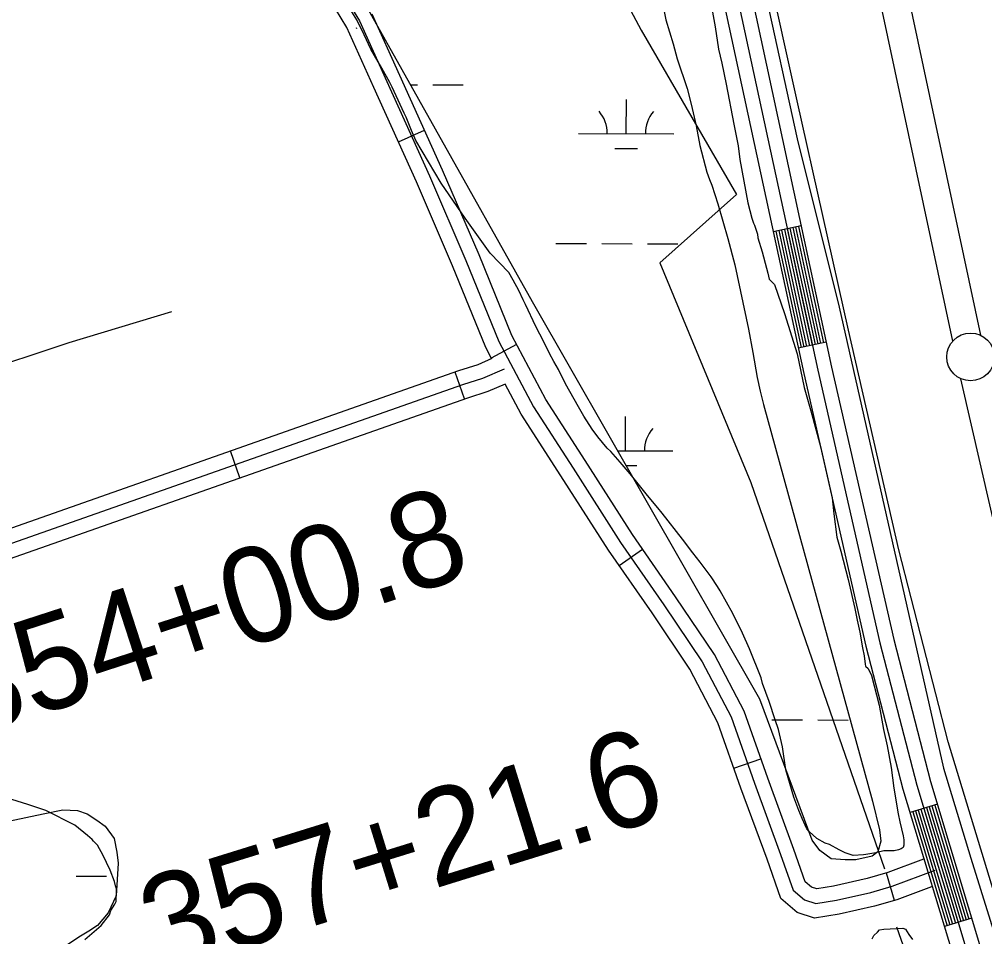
# Model space of a CAD drawing. Extents: x 3161665 to 3199565, y 885729 to 911164.
# Drawn here: x 3174412 to 3175426, y 893014 to 893976 of the extents above; entities that cross this region are included whole.
import ezdxf

# ---------------------------------------------------------------- set-up
doc = ezdxf.new("R2010")
doc.units = 0
for name, color, linetype in [('V-LEVE-TOET', 7, 'Continuous'), ('V-ROAD-CNTR', 7, 'Continuous'), ('V-SITE-VEGE', 7, 'Continuous'), ('V-SURV-IDEN', 7, 'Continuous'), ('V-SURV-LINE', 7, 'Continuous'), ('V-TOPO-SHOR', 7, 'Continuous'), ('V-WETL-SWMP', 7, 'Continuous')]:
    doc.layers.add(name, color=color, linetype=linetype)

msp = doc.modelspace()

# ---------------------------------------------------------------- linework, layer by layer
at = {"layer": 'V-LEVE-TOET'}
msp.add_lwpolyline([(3175614.5, 892478.6), (3175526.1, 892758.5), (3175457.2, 892988.5), (3175387.2, 893218.2), (3175335.3, 893419.7), (3175282.8, 893650.1), (3175228.7, 893890.7), (3175167.2, 894168.7), (3175094.2, 894502), (3175017.4, 894861.7), (3174964.6, 895130.1), (3174886.4, 895480.6), (3174809.3, 895829), (3174730.1, 896189.4), (3174649.3, 896561.3), (3174573.7, 896881.3), (3174498.6, 897189.6), (3174408.1, 897562.4), (3174343.5, 897836.6)], dxfattribs=at)
at = {"layer": 'V-ROAD-CNTR'}
for p, q in [((3174766.6, 893966.4), (3174766.1, 893967.4)), ((3174810.2, 893847.8), (3174837.6, 893860.2)), ((3175232.9, 893759.7), (3175203.6, 893753.4)), ((3174908, 893621.2), (3174934.5, 893635.4)), ((3175259.3, 893637.6), (3175229.9, 893631.2)), ((3174879.7, 893578), (3174869.8, 893606.3)), ((3174643.9, 893495.1), (3174633.9, 893523.4)), ((3175041.8, 893403.4), (3175066.4, 893420.5)), ((3175162.4, 893190.5), (3175190.7, 893200.5)), ((3175376, 893152.7), (3175347.2, 893144)), ((3175331, 893051.7), (3175322.6, 893080.5)), ((3175412, 893033), (3175383.3, 893024.4))]:
    msp.add_line(p, q, dxfattribs=at)
for points in [[(3174925.8, 895023.5), (3174984.9, 894741.8), (3175150.4, 894000.2), (3175235.6, 893604.9), (3175301, 893318.5), (3175339.8, 893168.6), (3175400.1, 892968.5), (3175501.5, 892658.3), (3175610.1, 892329.1), (3175674.8, 892136.7), (3175715.1, 892007.3), (3175747.2, 891878.6), (3175771.8, 891757.9), (3175801.8, 891594.7), (3175858.9, 891250.3), (3175872.9, 891170.4)], [(3174940.5, 895026.5), (3174999.6, 894744.9), (3175165.1, 894003.4), (3175250.3, 893608.2), (3175315.6, 893322), (3175354.3, 893172.7), (3175414.4, 892973), (3175515.8, 892663), (3175624.4, 892333.9), (3175689.1, 892141.3), (3175729.6, 892011.4), (3175761.9, 891881.9), (3175786.6, 891760.7), (3175816.6, 891597.3), (3175873.7, 891252.8), (3175888.2, 891170.3)], [(3174955.2, 895029.6), (3175014.2, 894748.1), (3175179.7, 894006.6), (3175264.9, 893611.4), (3175330.2, 893325.6), (3175368.7, 893176.7), (3175428.7, 892977.5), (3175530, 892667.7), (3175638.6, 892338.6), (3175703.3, 892146), (3175744, 892015.4), (3175776.5, 891885.3), (3175801.3, 891763.6), (3175831.4, 891599.8), (3175888.5, 891255.3), (3175903.4, 891170.3)], [(3174908.3, 893619.9), (3174901.9, 893631.9), (3174867.1, 893717.7), (3174829.1, 893805.9), (3174784.5, 893905), (3174756.1, 893967.7), (3174726.2, 894017.1), (3174675.5, 894057.1), (3174636, 894090.8), (3174602.1, 894143.5), (3174563.3, 894221.5), (3174534.9, 894295.3), (3174514.7, 894352.6), (3174492.6, 894432), (3174454.1, 894507.7), (3174403.2, 894583)], [(3174737.6, 894027.1), (3174769.4, 893974.7), (3174798.1, 893911.1), (3174842.9, 893812), (3174881, 893723.4), (3174915.5, 893638.3), (3174952.1, 893569.8), (3174993.5, 893505.3), (3175043.3, 893427.5), (3175088.8, 893361.9), (3175129, 893302), (3175159.4, 893244.3), (3175183.9, 893174.8), (3175211.3, 893100.1), (3175224.5, 893062.7), (3175236.4, 893052.4), (3175248.2, 893048.5), (3175269.9, 893052.1), (3175306, 893060.1), (3175328.6, 893066.6), (3175373.7, 893083.5)], [(3175361.4, 893094.9), (3175323.8, 893080.9), (3175302.3, 893074.6), (3175267, 893066.8), (3175249.4, 893063.9), (3175243.9, 893065.7), (3175237.3, 893071.4), (3175225.4, 893105.2), (3175198, 893179.9), (3175173.2, 893250.3), (3175141.9, 893309.7), (3175101.2, 893370.4), (3175055.8, 893435.8), (3175006.1, 893513.4), (3174965, 893577.4), (3174929.1, 893644.6), (3174894.8, 893729.2), (3174856.6, 893818), (3174811.8, 893917.3), (3174782.7, 893981.7)], [(3175206.5, 893754.1), (3175232.9, 893631.9)], [(3175209.5, 893754.7), (3175235.8, 893632.5)], [(3175212.4, 893755.3), (3175238.7, 893633.1)], [(3175215.3, 893756), (3175241.7, 893633.8)], [(3175218.3, 893756.6), (3175244.6, 893634.4)], [(3175221.2, 893757.2), (3175247.5, 893635)], [(3175224.1, 893757.8), (3175250.5, 893635.7)], [(3175227.1, 893758.5), (3175253.4, 893636.3)], [(3175230, 893759.1), (3175256.3, 893636.9)], [(3174908.4, 893620.4), (3174893.5, 893613.9), (3174873.1, 893607.4), (3174228.9, 893381), (3174028.8, 893308.4), (3173808.7, 893233.1), (3173753.8, 893215.8), (3173717.5, 893205.1), (3173683.8, 893195.6), (3173641.8, 893185.5), (3173618.4, 893180.8), (3173581.3, 893178.3)], [(3173582.3, 893163.3), (3173620.4, 893165.9), (3173645, 893170.8), (3173687.6, 893181.1), (3173721.7, 893190.7), (3173758.2, 893201.5), (3173813.4, 893218.9), (3174033.8, 893294.2), (3174233.9, 893366.9), (3174877.9, 893593.2), (3174898.8, 893599.8), (3174921.5, 893609.7)], [(3174922.3, 893593.7), (3174904, 893585.8), (3174882.6, 893579), (3174239, 893352.7), (3174038.8, 893280.1), (3173818.1, 893204.6), (3173762.5, 893187.1), (3173725.8, 893176.3), (3173691.4, 893166.5), (3173648.2, 893156.2), (3173622.4, 893151), (3173583.3, 893148.3)], [(3175369.6, 893066), (3175333.3, 893052.4), (3175309.8, 893045.6), (3175272.7, 893037.4), (3175247, 893033.1), (3175228.9, 893039), (3175211.7, 893053.9), (3175197.2, 893095.1), (3175169.7, 893169.7), (3175145.6, 893238.3), (3175116.1, 893294.3), (3175076.4, 893353.5), (3175030.8, 893419.2), (3174980.8, 893497.2), (3174939.1, 893562.2), (3174922.3, 893593.7)], [(3175353, 893145.8), (3175389, 893026.1)], [(3175355.8, 893146.6), (3175391.9, 893026.9)], [(3175358.7, 893147.5), (3175394.8, 893027.8)], [(3175361.6, 893148.4), (3175397.6, 893028.7)], [(3175364.5, 893149.2), (3175400.5, 893029.5)], [(3175367.3, 893150.1), (3175403.4, 893030.4)], [(3175370.2, 893151), (3175406.3, 893031.3)], [(3175373.1, 893151.8), (3175409.1, 893032.1)], [(3175350.1, 893144.9), (3175386.1, 893025.2)]]:
    msp.add_lwpolyline(points, dxfattribs=at)
at = {"layer": 'V-SITE-VEGE'}
for p, q in [((3174421.2, 893152.5), (3174398.8, 893159.3)), ((3174440, 893146.1), (3174421.2, 893152.5)), ((3174470.4, 893130.7), (3174440, 893146.1)), ((3174484, 893120), (3174470.4, 893130.7)), ((3174488.7, 893115.6), (3174484, 893120)), ((3174490.1, 893113.9), (3174488.7, 893115.6)), ((3174494.4, 893109.6), (3174490.1, 893113.9)), ((3174500.2, 893099), (3174494.4, 893109.6)), ((3174503.7, 893091.4), (3174500.2, 893099)), ((3174507.6, 893083.5), (3174503.7, 893091.4)), ((3174512.2, 893071.5), (3174507.6, 893083.5)), ((3174513.3, 893067), (3174512.2, 893071.5)), ((3174514.3, 893063.9), (3174513.3, 893067)), ((3174514, 893050.8), (3174514.3, 893063.9)), ((3174508.5, 893041.1), (3174512.7, 893048)), ((3174512.7, 893048), (3174514, 893050.8)), ((3174498.3, 893025.3), (3174506.9, 893036.5)), ((3174506.9, 893036.5), (3174508.5, 893041.1)), ((3174480.9, 893010.6), (3174498.3, 893025.3))]:
    msp.add_line(p, q, dxfattribs=at)
for points in [[(3175005, 893560.1), (3174999.2, 893569.8), (3174985.5, 893594), (3174978.1, 893609.1), (3174973.2, 893617.4), (3174968.8, 893625.8), (3174962.9, 893637.8), (3174954.5, 893654.1), (3174943.6, 893677.1), (3174941.2, 893682), (3174936.7, 893691.7), (3174930.8, 893702.8), (3174926, 893710.7), (3174906.6, 893731.1), (3174880.2, 893767.9), (3174855.2, 893804.3), (3174828.5, 893849.3), (3174824, 893859.9), (3174818.4, 893873.7), (3174816.4, 893878.1), (3174803.6, 893905.1), (3174801.1, 893910), (3174792.8, 893925), (3174781.1, 893945.2), (3174774.2, 893960.3), (3174766.7, 893975.8), (3174752.7, 893998.7)], [(3175139.8, 893983.8), (3175142.7, 893968.5), (3175146.3, 893945.2), (3175149.7, 893930.5), (3175154.2, 893908.5), (3175162.3, 893866.4), (3175166.9, 893843.6), (3175168.4, 893829.2), (3175177, 893784), (3175181.3, 893767.9), (3175182.9, 893762.6), (3175183.9, 893760.4), (3175187, 893751), (3175187.6, 893747), (3175191.9, 893732.3), (3175196.6, 893715.3), (3175197.8, 893709.9), (3175199.4, 893703.7), (3175205, 893698), (3175215.3, 893667.8), (3175228.9, 893625.5), (3175236.2, 893590.1), (3175243.1, 893565.6), (3175253.3, 893528.1), (3175265.4, 893474.4), (3175267.1, 893457.3), (3175270.3, 893433.1), (3175274.6, 893418.4), (3175282.2, 893388.4), (3175289.3, 893358), (3175291.6, 893345.9), (3175294.4, 893333.4), (3175297.3, 893316.8), (3175299.1, 893308.3), (3175300.3, 893299.8), (3175300.4, 893297.6), (3175303.2, 893295), (3175306.7, 893287.9), (3175314.8, 893256.6), (3175319.5, 893231.1), (3175323.3, 893214.1), (3175327.5, 893191.2), (3175330.2, 893169.7), (3175334.9, 893142.8), (3175336.6, 893134.3), (3175339.9, 893119.5), (3175340.6, 893115.5), (3175340.8, 893109.6), (3175340, 893107.4), (3175337.8, 893105.9), (3175335.1, 893104.9), (3175330.7, 893103.8), (3175319.8, 893103.8), (3175315.4, 893102.7), (3175311.4, 893101.6), (3175301, 893099.8), (3175298.3, 893099.7), (3175287.5, 893098.8), (3175279.3, 893101.6), (3175272.8, 893105), (3175262.7, 893110.4), (3175258.1, 893112), (3175249.3, 893116.6), (3175241.3, 893124), (3175239, 893127), (3175234, 893137.7), (3175230.5, 893146.1), (3175225.4, 893160.3), (3175217, 893188.9), (3175213.2, 893213.1), (3175209.3, 893231), (3175205.7, 893241.2), (3175199.5, 893260.4), (3175192.4, 893279.5), (3175190.8, 893285.3), (3175178.7, 893315.9), (3175171.2, 893332.3), (3175161.3, 893352.7), (3175148.1, 893376.5), (3175145.2, 893381.3), (3175138.5, 893391.4), (3175127, 893406.7), (3175119.4, 893416.4), (3175108.4, 893430.8), (3175086.9, 893458.3), (3175082.6, 893463.6), (3175071.7, 893476.6), (3175053.6, 893499.4), (3175043.1, 893511.6), (3175033.2, 893522.9), (3175029.4, 893526.3), (3175019.4, 893538.1), (3175013.7, 893546.4), (3175005, 893560.1)], [(3175307.5, 893011.6), (3175309.1, 893014.9), (3175313, 893018.6), (3175315.2, 893021), (3175319.7, 893021.6), (3175339.5, 893022.5), (3175342.3, 893021.7), (3175346.1, 893016), (3175349.9, 893010.7)]]:
    msp.add_lwpolyline(points, dxfattribs=at)
at = {"layer": 'V-SURV-LINE'}
for points in [[(3175392, 893638.5), (3175003.7, 895456.9)], [(3175033.1, 895463.2), (3175421.3, 893644.8)], [(3175463.6, 893325.6), (3175400.7, 893599.3)]]:
    msp.add_lwpolyline(points, dxfattribs=at)
msp.add_circle((3175410.8, 893622.1), 25, dxfattribs=at)
at = {"layer": 'V-TOPO-SHOR'}
for points in [[(3174409.3, 897441.7), (3174428.5, 897353.1), (3174579.1, 896746.7), (3174708, 896216.3), (3174735.6, 896109.1), (3174804.9, 895778.9), (3174863.4, 895512.1), (3174932.8, 895222.4), (3174990.4, 894932.7), (3175089, 894478.4), (3175125, 894325.6), (3175228.6, 893851), (3175273, 893674.5), (3175382.5, 893190.6), (3175411, 893096), (3175512.4, 892770.8), (3175585.3, 892555.4), (3175718.6, 892145.7), (3175767.3, 891992), (3175785.7, 891909.3), (3175837.5, 891672.8), (3175883.2, 891378.1), (3175918.2, 891167)], [(3174364.6, 896157.8), (3174520.1, 895584.5), (3174648.7, 895024.6), (3174726.1, 894601.4), (3175064.9, 893965), (3175165.2, 893792.4), (3175084.5, 893721), (3175180.2, 893490.2), (3175320.3, 893084.8)], [(3174262, 893570.2), (3174464.7, 893637.2), (3174572.3, 893669.9)], [(3175666.1, 892051.3), (3175526.9, 892480.4), (3175471.6, 892630.8), (3175333.2, 893023.6)]]:
    msp.add_lwpolyline(points, dxfattribs=at)
at = {"layer": 'V-WETL-SWMP'}
for p, q in [((3174823.1, 893907.7), (3174830.2, 893907.7)), ((3174846.2, 893907.7), (3174878.2, 893907.6)), ((3175049.4, 893856.4), (3175049.5, 893892.4)), ((3174999.4, 893856.5), (3175099.4, 893856.2)), ((3175037.3, 893841), (3175061.3, 893840.9)), ((3174975.6, 893741.1), (3175007.6, 893741.1)), ((3175023.6, 893741), (3175055.6, 893740.9)), ((3175071.6, 893740.9), (3175103.6, 893740.8)), ((3175048.4, 893523.7), (3175048.5, 893559.7)), ((3175040.3, 893523.7), (3175098.4, 893523.6)), ((3175049.1, 893508.3), (3175060.4, 893508.2)), ((3175202.3, 893241.3), (3175234.3, 893241.3)), ((3175250.3, 893241.2), (3175282.3, 893241.1)), ((3174437.2, 893142.5), (3174458.1, 893146.8)), ((3174458.1, 893146.8), (3174473.5, 893146.2)), ((3174473.5, 893146.2), (3174483.4, 893142.7)), ((3174261.6, 893106.5), (3174437.2, 893142.5)), ((3174483.4, 893142.7), (3174493.5, 893136.1)), ((3174493.5, 893136.1), (3174502.5, 893129.8)), ((3174502.5, 893129.8), (3174511.7, 893116.7)), ((3174511.7, 893116.7), (3174514.8, 893102.3)), ((3174514.8, 893102.3), (3174516, 893090.9)), ((3174516, 893090.9), (3174514.1, 893056.7)), ((3174471.9, 893077.2), (3174503.9, 893077.1)), ((3174514.1, 893056.7), (3174505.4, 893038.6)), ((3174505.4, 893038.6), (3174494.5, 893025.5)), ((3174494.5, 893025.5), (3174485.4, 893019.5)), ((3174476.4, 893014.3), (3174384.1, 892953.5)), ((3174485.4, 893019.5), (3174476.4, 893014.3))]:
    msp.add_line(p, q, dxfattribs=at)
msp.add_lwpolyline([(3175086.1, 894001.2), (3175090.8, 893975.7), (3175098.6, 893950.7), (3175102.9, 893935.1), (3175113.2, 893903.9), (3175117.5, 893887.4), (3175122.6, 893864.6), (3175126.6, 893844), (3175134.1, 893815.9), (3175136.7, 893808.3), (3175139.2, 893802.5), (3175145.4, 893782.9), (3175156, 893746.3), (3175163.4, 893718.7), (3175177.6, 893651.1), (3175182.2, 893626.9), (3175186.9, 893600.5), (3175189.8, 893586.2), (3175193.5, 893572.3), (3175307.9, 893156.1), (3175315.1, 893125.9), (3175316.4, 893113.9), (3175313.5, 893102.9), (3175307.4, 893098.3), (3175290.5, 893094.4), (3175279.1, 893094.3), (3175264.6, 893095.5), (3175252.7, 893104.3), (3175244.4, 893115), (3175189.5, 893263.1), (3174950.9, 893679.8), (3174747.3, 894042.8)], dxfattribs=at)
for centre, start, end in [((3174994.1, 893857), 359.0698, 40.6135), ((3175104.6, 893856.7), 139.0698, 180.6135), ((3175103.7, 893524), 139.0698, 180.6135)]:
    msp.add_arc(centre, 35.2, start, end, dxfattribs=at)

# ---------------------------------------------------------------- texts
at = {"layer": 'V-SURV-IDEN'}
for s, rotation, p in [('354+00.8', 17.9716, (3174355.9, 893221.1)), ('357+21.6', 17.2456, (3174559, 892974.3))]:
    msp.add_text(s, height=100, rotation=rotation, dxfattribs=at).set_placement(p)

doc.saveas('drawing.dxf')
